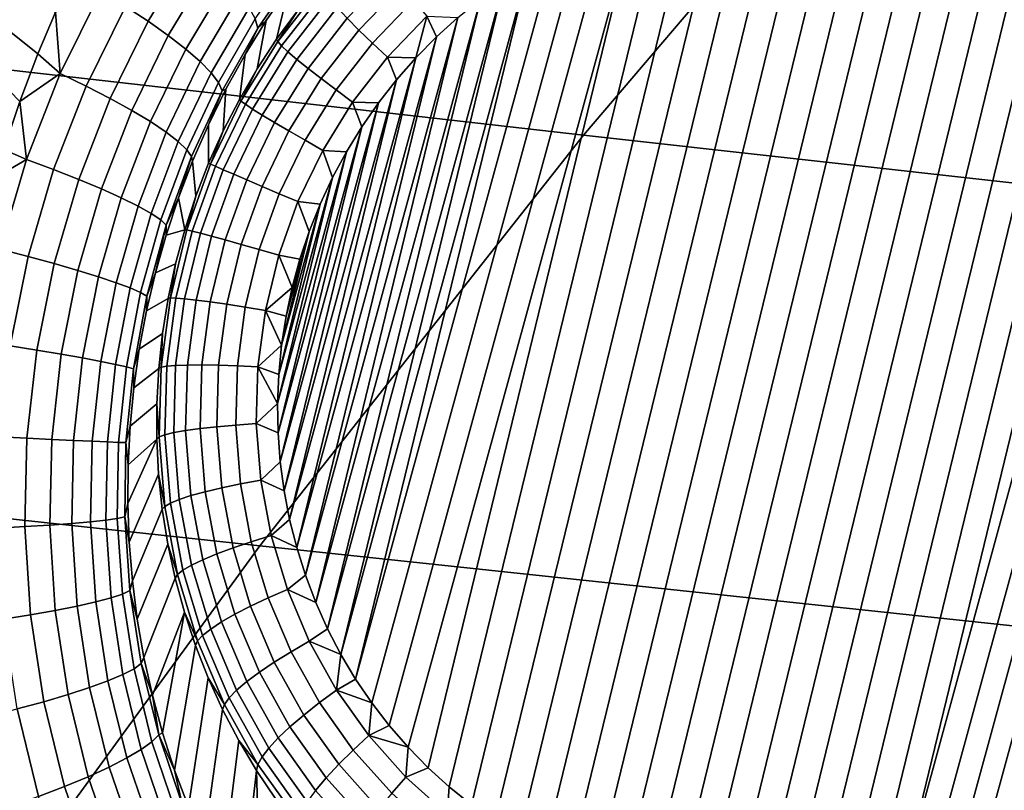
# Model space of a CAD drawing. Header units: metres. Extents: x -240 to 45, y -77 to 27.
# Tile 280 of 656: x -214.464 to -213.2, y 12.318 to 13.308. Entities that reach past the tile are written whole.
import ezdxf

# ---------------------------------------------------------------- set-up
doc = ezdxf.new("R2010")
doc.units = ezdxf.units.M
doc.layers.add('solid_102011X2', color=7, linetype='CONTINUOUS')

msp = doc.modelspace()

# ---------------------------------------------------------------- linework, layer by layer
at = {"layer": 'solid_102011X2'}
for points in [[(-213.308197, 13.667066, 304.720764), (-214.710617, 13.833681, 303.080658), (-215.150238, 13.319945, 303.399323), (-213.74054, 13.159837, 305.03833)], [(-211.899612, 13.503036, 306.351501), (-213.308197, 13.667066, 304.720764), (-213.74054, 13.159837, 305.03833), (-212.325012, 13.002214, 306.667603)], [(-214.464188, 13.203273, 271.958984), (-214.484589, 13.141448, 271.966919), (-214.807831, 13.558089, 272.023468)], [(-214.441193, 13.26413, 271.949768), (-214.464188, 13.203273, 271.958984), (-214.807831, 13.558089, 272.023468)], [(-214.418365, 13.317857, 271.94046), (-214.441193, 13.26413, 271.949768), (-214.807831, 13.558089, 272.023468)], [(-213.912704, 12.322756, 270.44989), (-213.639496, 13.446308, 270.485687), (-213.603348, 13.4541, 270.478088), (-213.884064, 12.299726, 270.441315)], [(-213.884064, 12.299726, 270.441315), (-213.603348, 13.4541, 270.478088), (-213.566818, 13.459736, 270.470215), (-213.85408, 12.278443, 270.432587)], [(-213.85408, 12.278443, 270.432587), (-213.566818, 13.459736, 270.470215), (-213.530197, 13.463182, 270.462158), (-213.823013, 12.259071, 270.423798)], [(-213.823013, 12.259071, 270.423798), (-213.530197, 13.463182, 270.462158), (-213.493515, 13.464444, 270.453857), (-213.790878, 12.241622, 270.414917)], [(-213.790878, 12.241622, 270.414917), (-213.493515, 13.464444, 270.453857), (-213.457047, 13.463537, 270.445435), (-213.75795, 12.226207, 270.406036)], [(-213.75795, 12.226207, 270.406036), (-213.457047, 13.463537, 270.445435), (-213.420883, 13.460487, 270.43692), (-213.724289, 12.212829, 270.397156)], [(-213.724289, 12.212829, 270.397156), (-213.420883, 13.460487, 270.43692), (-213.385269, 13.455376, 270.428314), (-213.690186, 12.201541, 270.388367)], [(-213.385269, 13.455376, 270.428314), (-213.350174, 13.448184, 270.419647), (-213.655563, 12.192331, 270.379639), (-213.690186, 12.201541, 270.388367)], [(-213.939987, 12.347509, 270.458282), (-213.675201, 13.436371, 270.492981), (-213.639496, 13.446308, 270.485687), (-213.912704, 12.322756, 270.44989)], [(-213.350174, 13.448184, 270.419647), (-213.315552, 13.438974, 270.410919), (-213.620453, 12.18514, 270.371002), (-213.655563, 12.192331, 270.379639)], [(-213.989853, 12.401616, 270.474426), (-213.710236, 13.424365, 270.499939), (-213.675201, 13.436371, 270.492981), (-213.965714, 12.373805, 270.466461)], [(-213.939987, 12.347509, 270.458282), (-213.965714, 12.373805, 270.466461), (-213.675201, 13.436371, 270.492981)], [(-213.281448, 13.427688, 270.40213), (-213.584854, 12.180028, 270.362396), (-213.620453, 12.18514, 270.371002), (-213.315552, 13.438974, 270.410919)], [(-213.247787, 13.414309, 270.39328), (-213.548676, 12.176979, 270.353851), (-213.584854, 12.180028, 270.362396), (-213.281448, 13.427688, 270.40213)], [(-214.243088, 13.399674, 271.859802), (-214.2995, 13.306252, 271.884216), (-214.328629, 13.325315, 271.904602), (-214.270248, 13.421666, 271.879974)], [(-214.012314, 12.430811, 270.482117), (-213.744568, 13.410308, 270.506561), (-213.710236, 13.424365, 270.499939), (-213.989853, 12.401616, 270.474426)], [(-213.214859, 13.398893, 270.384399), (-213.512222, 12.176072, 270.345428), (-213.548676, 12.176979, 270.353851), (-213.247787, 13.414309, 270.39328)], [(-214.033051, 12.461335, 270.489532), (-213.77803, 13.394267, 270.512817), (-213.744568, 13.410308, 270.506561), (-214.012314, 12.430811, 270.482117)], [(-214.219055, 13.378497, 271.835297), (-214.273514, 13.287869, 271.859436), (-214.2995, 13.306252, 271.884216), (-214.243088, 13.399674, 271.859802)], [(-214.08757, 13.390499, 271.59021), (-214.10759, 13.319689, 270.734283), (-214.13446, 13.283113, 270.737244), (-214.118713, 13.349525, 271.605713)], [(-214.033051, 12.461335, 270.489532), (-213.810577, 13.376277, 270.518677), (-213.77803, 13.394267, 270.512817)], [(-213.182724, 13.381445, 270.375519), (-213.47554, 12.177333, 270.337158), (-213.512222, 12.176072, 270.345428), (-213.214859, 13.398893, 270.384399)], [(-214.198578, 13.358517, 271.806854), (-214.251114, 13.270498, 271.83075), (-214.273514, 13.287869, 271.859436), (-214.219055, 13.378497, 271.835297)], [(-214.106369, 13.372815, 271.639374), (-214.158508, 13.297338, 271.6651), (-214.161819, 13.309228, 271.703491), (-214.10817, 13.385901, 271.67749)], [(-214.052002, 12.493092, 270.496643), (-213.842087, 13.356391, 270.524139), (-213.810577, 13.376277, 270.518677)], [(-214.033051, 12.461335, 270.489532), (-214.052002, 12.493092, 270.496643), (-213.810577, 13.376277, 270.518677)], [(-213.151642, 13.362072, 270.366699), (-213.438919, 12.180779, 270.329071), (-213.47554, 12.177333, 270.337158), (-213.182724, 13.381445, 270.375519)], [(-214.158508, 13.297338, 271.6651), (-214.106369, 13.372815, 271.639374), (-214.118713, 13.349525, 271.605713), (-214.147766, 13.307162, 271.620239)], [(-214.044022, 13.310243, 270.600128), (-213.987518, 13.369, 270.592316), (-213.974136, 13.351672, 270.573181), (-214.028748, 13.294888, 270.580688)], [(-214.182037, 13.340096, 271.775024), (-214.232712, 13.254454, 271.798645), (-214.251114, 13.270498, 271.83075), (-214.198578, 13.358517, 271.806854)], [(-214.078033, 13.350878, 270.701996), (-214.133011, 13.280043, 270.708374), (-214.10759, 13.319689, 270.734283), (-214.078857, 13.354763, 270.730774)], [(-214.133011, 13.280043, 270.708374), (-214.078033, 13.350878, 270.701996), (-214.07402, 13.344316, 270.67395), (-214.128098, 13.274629, 270.680206)], [(-214.069107, 12.525965, 270.503448), (-213.872452, 13.334682, 270.529205), (-213.842087, 13.356391, 270.524139)], [(-214.052002, 12.493092, 270.496643), (-214.069107, 12.525965, 270.503448), (-213.842087, 13.356391, 270.524139)], [(-214.028748, 13.294888, 270.580688), (-213.974136, 13.351672, 270.573181), (-213.95874, 13.332716, 270.557373), (-214.011322, 13.278046, 270.564606)], [(-213.121658, 13.340789, 270.358002), (-213.40239, 12.186417, 270.321228), (-213.438919, 12.180779, 270.329071), (-213.151642, 13.362072, 270.366699)], [(-214.360336, 13.344711, 271.920227), (-214.41246, 13.239207, 271.941254), (-214.418365, 13.317857, 271.94046)], [(-214.328629, 13.325315, 271.904602), (-214.379059, 13.223021, 271.925476), (-214.41246, 13.239207, 271.941254), (-214.360336, 13.344711, 271.920227)], [(-214.169693, 13.323566, 271.740356), (-214.218658, 13.240025, 271.763702), (-214.232712, 13.254454, 271.798645), (-214.182037, 13.340096, 271.775024)], [(-214.118713, 13.349525, 271.605713), (-214.13446, 13.283113, 270.737244), (-214.159378, 13.245143, 270.739624), (-214.147766, 13.307162, 271.620239)], [(-214.128098, 13.274629, 270.680206), (-214.07402, 13.344316, 270.67395), (-214.06691, 13.335221, 270.647247), (-214.119858, 13.266986, 270.653381)], [(-213.093018, 13.31776, 270.349426), (-213.366241, 12.194208, 270.313629), (-213.40239, 12.186417, 270.321228), (-213.121658, 13.340789, 270.358002)], [(-214.119858, 13.266986, 270.653381), (-214.06691, 13.335221, 270.647247), (-214.056839, 13.323782, 270.622467), (-214.108444, 13.257277, 270.628448)], [(-214.08429, 12.559876, 270.509888), (-213.901596, 13.311199, 270.533813), (-213.872452, 13.334682, 270.529205)], [(-214.069107, 12.525965, 270.503448), (-214.08429, 12.559876, 270.509888), (-213.872452, 13.334682, 270.529205)], [(-214.011322, 13.278046, 270.564606), (-213.95874, 13.332716, 270.557373), (-213.94165, 13.312532, 270.545227), (-213.992111, 13.26007, 270.552185)], [(-213.74054, 13.159837, 305.03833), (-215.150238, 13.319945, 303.399323), (-215.572876, 12.785777, 303.705658), (-214.156189, 12.632384, 305.343597)], [(-214.41246, 13.239207, 271.941254), (-214.441193, 13.26413, 271.949768), (-214.418365, 13.317857, 271.94046)], [(-214.2995, 13.306252, 271.884216), (-214.348206, 13.207104, 271.904938), (-214.379059, 13.223021, 271.925476), (-214.328629, 13.325315, 271.904602)], [(-214.161819, 13.309228, 271.703491), (-214.209167, 13.227472, 271.726562), (-214.218658, 13.240025, 271.763702), (-214.169693, 13.323566, 271.740356)], [(-214.133011, 13.280043, 270.708374), (-214.13446, 13.283113, 270.737244), (-214.10759, 13.319689, 270.734283)], [(-214.108444, 13.257277, 270.628448), (-214.056839, 13.323782, 270.622467), (-214.044022, 13.310243, 270.600128), (-214.094116, 13.245708, 270.605927)], [(-213.06575, 13.293006, 270.341003), (-213.330521, 12.204144, 270.306335), (-213.366241, 12.194208, 270.313629), (-213.093018, 13.31776, 270.349426)], [(-214.273514, 13.287869, 271.859436), (-214.320496, 13.191745, 271.879974), (-214.348206, 13.207104, 271.904938), (-214.2995, 13.306252, 271.884216)], [(-214.158508, 13.297338, 271.6651), (-214.204453, 13.217023, 271.687866), (-214.209167, 13.227472, 271.726562), (-214.161819, 13.309228, 271.703491)], [(-214.147766, 13.307162, 271.620239), (-214.159378, 13.245143, 270.739624), (-214.182266, 13.20589, 270.741425), (-214.174698, 13.263545, 271.633789)], [(-214.158508, 13.297338, 271.6651), (-214.147766, 13.307162, 271.620239), (-214.174698, 13.263545, 271.633789)], [(-214.097488, 12.594647, 270.51593), (-213.929367, 13.286066, 270.537964), (-213.901596, 13.311199, 270.533813)], [(-214.08429, 12.559876, 270.509888), (-214.097488, 12.594647, 270.51593), (-213.901596, 13.311199, 270.533813)], [(-214.094116, 13.245708, 270.605927), (-214.044022, 13.310243, 270.600128), (-214.028748, 13.294888, 270.580688), (-214.077148, 13.232523, 270.586304)], [(-213.992111, 13.26007, 270.552185), (-213.94165, 13.312532, 270.545227), (-213.955704, 13.259319, 270.541656)], [(-213.94165, 13.312532, 270.545227), (-213.929367, 13.286066, 270.537964), (-213.955704, 13.259319, 270.541656)], [(-213.94165, 13.312532, 270.545227), (-213.901596, 13.311199, 270.533813), (-213.929367, 13.286066, 270.537964)], [(-214.251114, 13.270498, 271.83075), (-214.296387, 13.177223, 271.851074), (-214.320496, 13.191745, 271.879974), (-214.273514, 13.287869, 271.859436)], [(-214.204453, 13.217023, 271.687866), (-214.158508, 13.297338, 271.6651), (-214.174698, 13.263545, 271.633789), (-214.199463, 13.218809, 271.64624)], [(-214.077148, 13.232523, 270.586304), (-214.028748, 13.294888, 270.580688), (-214.011322, 13.278046, 270.564606), (-214.057922, 13.218, 270.570007)], [(-213.06575, 13.293006, 270.341003), (-213.040024, 13.26671, 270.332825), (-213.330521, 12.204144, 270.306335)], [(-214.133011, 13.280043, 270.708374), (-214.180267, 13.203697, 270.712494), (-214.159378, 13.245143, 270.739624), (-214.13446, 13.283113, 270.737244)], [(-214.180267, 13.203697, 270.712494), (-214.133011, 13.280043, 270.708374), (-214.128098, 13.274629, 270.680206), (-214.174606, 13.199518, 270.684265)], [(-214.108688, 12.630224, 270.521606), (-213.955704, 13.259319, 270.541656), (-213.929367, 13.286066, 270.537964)], [(-214.097488, 12.594647, 270.51593), (-214.108688, 12.630224, 270.521606), (-213.929367, 13.286066, 270.537964)], [(-214.057922, 13.218, 270.570007), (-214.011322, 13.278046, 270.564606), (-213.992111, 13.26007, 270.552185), (-214.036835, 13.202448, 270.557373)], [(-214.41246, 13.239207, 271.941254), (-214.464188, 13.203273, 271.958984), (-214.441193, 13.26413, 271.949768)], [(-214.232712, 13.254454, 271.798645), (-214.276352, 13.163799, 271.818756), (-214.296387, 13.177223, 271.851074), (-214.251114, 13.270498, 271.83075)], [(-214.174698, 13.263545, 271.633789), (-214.182266, 13.20589, 270.741425), (-214.203079, 13.165468, 270.742645), (-214.199463, 13.218809, 271.64624)], [(-214.174606, 13.199518, 270.684265), (-214.128098, 13.274629, 270.680206), (-214.119858, 13.266986, 270.653381), (-214.16539, 13.193442, 270.657349)], [(-214.16539, 13.193442, 270.657349), (-214.119858, 13.266986, 270.653381), (-214.108444, 13.257277, 270.628448), (-214.152832, 13.185598, 270.632324)], [(-213.015884, 13.238899, 270.32489), (-213.295486, 12.21615, 270.299377), (-213.330521, 12.204144, 270.306335), (-213.040024, 13.26671, 270.332825)], [(-214.218658, 13.240025, 271.763702), (-214.260727, 13.151716, 271.7836), (-214.276352, 13.163799, 271.818756), (-214.232712, 13.254454, 271.798645)], [(-214.152832, 13.185598, 270.632324), (-214.108444, 13.257277, 270.628448), (-214.094116, 13.245708, 270.605927), (-214.137177, 13.176152, 270.60968)], [(-214.117798, 12.666396, 270.526855), (-213.980484, 13.231118, 270.544861), (-213.955704, 13.259319, 270.541656)], [(-214.108688, 12.630224, 270.521606), (-214.117798, 12.666396, 270.526855), (-213.955704, 13.259319, 270.541656)], [(-214.036835, 13.202448, 270.557373), (-213.992111, 13.26007, 270.552185), (-213.980484, 13.231118, 270.544861), (-214.003662, 13.201488, 270.547546)], [(-213.992111, 13.26007, 270.552185), (-213.955704, 13.259319, 270.541656), (-213.980484, 13.231118, 270.544861)], [(-214.41246, 13.239207, 271.941254), (-214.455719, 13.128432, 271.958069), (-214.464188, 13.203273, 271.958984)], [(-214.379059, 13.223021, 271.925476), (-214.420914, 13.115626, 271.94223), (-214.455719, 13.128432, 271.958069), (-214.41246, 13.239207, 271.941254)], [(-214.209167, 13.227472, 271.726562), (-214.249802, 13.141192, 271.746216), (-214.260727, 13.151716, 271.7836), (-214.218658, 13.240025, 271.763702)], [(-214.180267, 13.203697, 270.712494), (-214.182266, 13.20589, 270.741425), (-214.159378, 13.245143, 270.739624)], [(-214.137177, 13.176152, 270.60968), (-214.094116, 13.245708, 270.605927), (-214.077148, 13.232523, 270.586304), (-214.118759, 13.165304, 270.589966)], [(-212.993423, 13.209704, 270.3172), (-213.261169, 12.230208, 270.292755), (-213.295486, 12.21615, 270.299377), (-213.015884, 13.238899, 270.32489)], [(-214.204453, 13.217023, 271.687866), (-214.243774, 13.132419, 271.707306), (-214.249802, 13.141192, 271.746216), (-214.209167, 13.227472, 271.726562)], [(-214.124847, 12.703132, 270.531677), (-214.003662, 13.201488, 270.547546), (-213.980484, 13.231118, 270.544861)], [(-214.117798, 12.666396, 270.526855), (-214.124847, 12.703132, 270.531677), (-213.980484, 13.231118, 270.544861)], [(-214.118759, 13.165304, 270.589966), (-214.077148, 13.232523, 270.586304), (-214.057922, 13.218, 270.570007), (-214.097992, 13.153283, 270.573517)], [(-214.348206, 13.207104, 271.904938), (-214.388626, 13.103045, 271.9216), (-214.420914, 13.115626, 271.94223), (-214.379059, 13.223021, 271.925476)], [(-214.243774, 13.132419, 271.707306), (-214.204453, 13.217023, 271.687866), (-214.222031, 13.17309, 271.657623), (-214.242386, 13.126525, 271.667847)], [(-214.199463, 13.218809, 271.64624), (-214.203079, 13.165468, 270.742645), (-214.221725, 13.123997, 270.743286), (-214.222031, 13.17309, 271.657623)], [(-214.204453, 13.217023, 271.687866), (-214.199463, 13.218809, 271.64624), (-214.222031, 13.17309, 271.657623)], [(-214.097992, 13.153283, 270.573517), (-214.057922, 13.218, 270.570007), (-214.036835, 13.202448, 270.557373), (-214.075287, 13.140344, 270.56073)], [(-214.455719, 13.128432, 271.958069), (-214.484589, 13.141448, 271.966919), (-214.464188, 13.203273, 271.958984)], [(-214.320496, 13.191745, 271.879974), (-214.359436, 13.090913, 271.896545), (-214.388626, 13.103045, 271.9216), (-214.348206, 13.207104, 271.904938)], [(-214.180267, 13.203697, 270.712494), (-214.219284, 13.122735, 270.714355), (-214.203079, 13.165468, 270.742645), (-214.182266, 13.20589, 270.741425)], [(-214.219284, 13.122735, 270.714355), (-214.180267, 13.203697, 270.712494), (-214.174606, 13.199518, 270.684265), (-214.212997, 13.119866, 270.686096)], [(-214.212997, 13.119866, 270.686096), (-214.174606, 13.199518, 270.684265), (-214.16539, 13.193442, 270.657349), (-214.202972, 13.115453, 270.659149)], [(-214.129761, 12.740211, 270.536041), (-214.025101, 13.170607, 270.549774), (-214.003662, 13.201488, 270.547546)], [(-214.124847, 12.703132, 270.531677), (-214.129761, 12.740211, 270.536041), (-214.003662, 13.201488, 270.547546)], [(-214.075287, 13.140344, 270.56073), (-214.036835, 13.202448, 270.557373), (-214.025101, 13.170607, 270.549774), (-214.0448, 13.138495, 270.551453)], [(-214.036835, 13.202448, 270.557373), (-214.003662, 13.201488, 270.547546), (-214.025101, 13.170607, 270.549774)], [(-212.972672, 13.17918, 270.309784), (-213.227707, 12.246248, 270.286499), (-213.261169, 12.230208, 270.292755), (-212.993423, 13.209704, 270.3172)], [(-214.296387, 13.177223, 271.851074), (-214.333878, 13.079451, 271.867523), (-214.359436, 13.090913, 271.896545), (-214.320496, 13.191745, 271.879974)], [(-214.202972, 13.115453, 270.659149), (-214.16539, 13.193442, 270.657349), (-214.152832, 13.185598, 270.632324), (-214.189453, 13.109586, 270.634064)], [(-214.276352, 13.163799, 271.818756), (-214.312424, 13.068867, 271.835022), (-214.333878, 13.079451, 271.867523), (-214.296387, 13.177223, 271.851074)], [(-214.189453, 13.109586, 270.634064), (-214.152832, 13.185598, 270.632324), (-214.137177, 13.176152, 270.60968), (-214.172714, 13.102392, 270.611359)], [(-214.172714, 13.102392, 270.611359), (-214.137177, 13.176152, 270.60968), (-214.118759, 13.165304, 270.589966), (-214.153107, 13.094022, 270.591583)], [(-212.972672, 13.17918, 270.309784), (-213.19516, 12.264238, 270.280609), (-213.227707, 12.246248, 270.286499)], [(-214.260727, 13.151716, 271.7836), (-214.295456, 13.059351, 271.799713), (-214.312424, 13.068867, 271.835022), (-214.276352, 13.163799, 271.818756)], [(-214.222031, 13.17309, 271.657623), (-214.221725, 13.123997, 270.743286), (-214.238174, 13.081598, 270.743347), (-214.242386, 13.126525, 271.667847)], [(-214.219284, 13.122735, 270.714355), (-214.221725, 13.123997, 270.743286), (-214.203079, 13.165468, 270.742645)], [(-214.153107, 13.094022, 270.591583), (-214.118759, 13.165304, 270.589966), (-214.097992, 13.153283, 270.573517), (-214.131058, 13.084653, 270.575073)], [(-214.132553, 12.777611, 270.539948), (-214.0448, 13.138495, 270.551453), (-214.025101, 13.170607, 270.549774)], [(-214.129761, 12.740211, 270.536041), (-214.132553, 12.777611, 270.539948), (-214.025101, 13.170607, 270.549774)], [(-214.249802, 13.141192, 271.746216), (-214.283279, 13.051076, 271.762146), (-214.295456, 13.059351, 271.799713), (-214.260727, 13.151716, 271.7836)], [(-212.325012, 13.002214, 306.667603), (-213.74054, 13.159837, 305.03833), (-214.156189, 12.632384, 305.343597), (-212.733994, 12.481375, 306.971497)], [(-214.131058, 13.084653, 270.575073), (-214.097992, 13.153283, 270.573517), (-214.075287, 13.140344, 270.56073), (-214.10701, 13.074484, 270.562225)], [(-214.455719, 13.128432, 271.958069), (-214.495056, 13.105794, 271.970856), (-214.484589, 13.141448, 271.966919)], [(-214.243774, 13.132419, 271.707306), (-214.276108, 13.044191, 271.723053), (-214.283279, 13.051076, 271.762146), (-214.249802, 13.141192, 271.746216)], [(-214.133194, 12.815109, 270.543396), (-214.062622, 13.105343, 270.552643), (-214.0448, 13.138495, 270.551453)], [(-214.132553, 12.777611, 270.539948), (-214.133194, 12.815109, 270.543396), (-214.0448, 13.138495, 270.551453)], [(-214.10701, 13.074484, 270.562225), (-214.075287, 13.140344, 270.56073), (-214.062622, 13.105343, 270.552643), (-214.078568, 13.071183, 270.553284)], [(-214.075287, 13.140344, 270.56073), (-214.0448, 13.138495, 270.551453), (-214.062622, 13.105343, 270.552643)], [(-214.455719, 13.128432, 271.958069), (-214.489532, 13.01333, 271.970306), (-214.495056, 13.105794, 271.970856)], [(-214.420914, 13.115626, 271.94223), (-214.453613, 13.004047, 271.954468), (-214.489532, 13.01333, 271.970306), (-214.455719, 13.128432, 271.958069)], [(-214.243774, 13.132419, 271.707306), (-214.260513, 13.079232, 271.67688), (-214.276108, 13.044191, 271.723053)], [(-214.243774, 13.132419, 271.707306), (-214.242386, 13.126525, 271.667847), (-214.260513, 13.079232, 271.67688)], [(-214.242386, 13.126525, 271.667847), (-214.238174, 13.081598, 270.743347), (-214.25238, 13.038396, 270.742798), (-214.260513, 13.079232, 271.67688)], [(-214.219284, 13.122735, 270.714355), (-214.249588, 13.038107, 270.713867), (-214.238174, 13.081598, 270.743347), (-214.221725, 13.123997, 270.743286)], [(-214.388626, 13.103045, 271.9216), (-214.420166, 12.994957, 271.933838), (-214.453613, 13.004047, 271.954468), (-214.420914, 13.115626, 271.94223)], [(-214.249588, 13.038107, 270.713867), (-214.219284, 13.122735, 270.714355), (-214.212997, 13.119866, 270.686096), (-214.242798, 13.036608, 270.685638)], [(-214.242798, 13.036608, 270.685638), (-214.212997, 13.119866, 270.686096), (-214.202972, 13.115453, 270.659149), (-214.232162, 13.033931, 270.658691)], [(-214.232162, 13.033931, 270.658691), (-214.202972, 13.115453, 270.659149), (-214.189453, 13.109586, 270.634064), (-214.217911, 13.030131, 270.633606)], [(-214.359436, 13.090913, 271.896545), (-214.389816, 12.986222, 271.908752), (-214.420166, 12.994957, 271.933838), (-214.388626, 13.103045, 271.9216)], [(-214.217911, 13.030131, 270.633606), (-214.189453, 13.109586, 270.634064), (-214.172714, 13.102392, 270.611359), (-214.200317, 13.02529, 270.610931)], [(-214.200317, 13.02529, 270.610931), (-214.172714, 13.102392, 270.611359), (-214.153107, 13.094022, 270.591583), (-214.179794, 13.019511, 270.591156)], [(-214.133194, 12.815109, 270.543396), (-214.131699, 12.85267, 270.546326), (-214.062622, 13.105343, 270.552643)], [(-214.131699, 12.85267, 270.546326), (-214.078568, 13.071183, 270.553284), (-214.062622, 13.105343, 270.552643)], [(-214.333878, 13.079451, 271.867523), (-214.363098, 12.978001, 271.879669), (-214.389816, 12.986222, 271.908752), (-214.359436, 13.090913, 271.896545)], [(-214.179794, 13.019511, 270.591156), (-214.153107, 13.094022, 270.591583), (-214.131058, 13.084653, 270.575073), (-214.156738, 13.012916, 270.574677)], [(-214.312424, 13.068867, 271.835022), (-214.3405, 12.970443, 271.847137), (-214.363098, 12.978001, 271.879669), (-214.333878, 13.079451, 271.867523)], [(-214.276413, 13.031317, 271.684723), (-214.260513, 13.079232, 271.67688), (-214.25238, 13.038396, 270.742798)], [(-214.276108, 13.044191, 271.723053), (-214.260513, 13.079232, 271.67688), (-214.276413, 13.031317, 271.684723)], [(-214.249588, 13.038107, 270.713867), (-214.25238, 13.038396, 270.742798), (-214.238174, 13.081598, 270.743347)], [(-214.156738, 13.012916, 270.574677), (-214.131058, 13.084653, 270.575073), (-214.10701, 13.074484, 270.562225), (-214.131668, 13.005642, 270.561859)], [(-214.131668, 13.005642, 270.561859), (-214.10701, 13.074484, 270.562225), (-214.092545, 13.036201, 270.553436), (-214.104538, 13.000461, 270.55304)], [(-214.10701, 13.074484, 270.562225), (-214.078568, 13.071183, 270.553284), (-214.092545, 13.036201, 270.553436)], [(-214.295456, 13.059351, 271.799713), (-214.322433, 12.963683, 271.811707), (-214.3405, 12.970443, 271.847137), (-214.312424, 13.068867, 271.835022)], [(-214.131699, 12.85267, 270.546326), (-214.128082, 12.890086, 270.548767), (-214.078568, 13.071183, 270.553284)], [(-214.128082, 12.890086, 270.548767), (-214.092545, 13.036201, 270.553436), (-214.078568, 13.071183, 270.553284)], [(-214.283279, 13.051076, 271.762146), (-214.309204, 12.957845, 271.774048), (-214.322433, 12.963683, 271.811707), (-214.295456, 13.059351, 271.799713)], [(-214.276108, 13.044191, 271.723053), (-214.301086, 12.953033, 271.734833), (-214.309204, 12.957845, 271.774048), (-214.283279, 13.051076, 271.762146)], [(-214.276108, 13.044191, 271.723053), (-214.2901, 12.982891, 271.691376), (-214.301086, 12.953033, 271.734833)], [(-214.276108, 13.044191, 271.723053), (-214.276413, 13.031317, 271.684723), (-214.2901, 12.982891, 271.691376)], [(-214.276413, 13.031317, 271.684723), (-214.25238, 13.038396, 270.742798), (-214.264282, 12.994517, 270.741699), (-214.2901, 12.982891, 271.691376)], [(-214.249588, 13.038107, 270.713867), (-214.270813, 12.950805, 270.71109), (-214.264282, 12.994517, 270.741699), (-214.25238, 13.038396, 270.742798)], [(-214.270813, 12.950805, 270.71109), (-214.249588, 13.038107, 270.713867), (-214.242798, 13.036608, 270.685638), (-214.263687, 12.950718, 270.682892)], [(-214.263687, 12.950718, 270.682892), (-214.242798, 13.036608, 270.685638), (-214.232162, 13.033931, 270.658691), (-214.252609, 12.949832, 270.656006)], [(-214.128082, 12.890086, 270.548767), (-214.12233, 12.927293, 270.55072), (-214.092545, 13.036201, 270.553436)], [(-214.12233, 12.927293, 270.55072), (-214.104538, 13.000461, 270.55304), (-214.092545, 13.036201, 270.553436)], [(-214.252609, 12.949832, 270.656006), (-214.232162, 13.033931, 270.658691), (-214.217911, 13.030131, 270.633606), (-214.237839, 12.948166, 270.631012)], [(-214.237839, 12.948166, 270.631012), (-214.217911, 13.030131, 270.633606), (-214.200317, 13.02529, 270.610931), (-214.219666, 12.945753, 270.608398)], [(-214.219666, 12.945753, 270.608398), (-214.200317, 13.02529, 270.610931), (-214.179794, 13.019511, 270.591156), (-214.198486, 12.942646, 270.588715)], [(-214.453613, 13.004047, 271.954468), (-214.476669, 12.889318, 271.961945), (-214.513382, 12.894969, 271.977661), (-214.489532, 13.01333, 271.970306)], [(-214.198486, 12.942646, 270.588715), (-214.179794, 13.019511, 270.591156), (-214.156738, 13.012916, 270.574677), (-214.174744, 12.93891, 270.572327)], [(-214.174744, 12.93891, 270.572327), (-214.156738, 13.012916, 270.574677), (-214.131668, 13.005642, 270.561859), (-214.148926, 12.934625, 270.559601)], [(-214.420166, 12.994957, 271.933838), (-214.442413, 12.883838, 271.941376), (-214.476669, 12.889318, 271.961945), (-214.453613, 13.004047, 271.954468)], [(-214.148926, 12.934625, 270.559601), (-214.131668, 13.005642, 270.561859), (-214.114471, 12.96412, 270.552155)], [(-214.131668, 13.005642, 270.561859), (-214.104538, 13.000461, 270.55304), (-214.114471, 12.96412, 270.552155)], [(-214.12233, 12.927293, 270.55072), (-214.114471, 12.96412, 270.552155), (-214.104538, 13.000461, 270.55304)], [(-214.389816, 12.986222, 271.908752), (-214.411209, 12.878631, 271.916351), (-214.442413, 12.883838, 271.941376), (-214.420166, 12.994957, 271.933838)], [(-214.363098, 12.978001, 271.879669), (-214.383636, 12.873788, 271.887329), (-214.411209, 12.878631, 271.916351), (-214.389816, 12.986222, 271.908752)], [(-214.2901, 12.982891, 271.691376), (-214.264282, 12.994517, 270.741699), (-214.273849, 12.95009, 270.73999), (-214.301544, 12.934058, 271.696777)], [(-214.270813, 12.950805, 270.71109), (-214.273849, 12.95009, 270.73999), (-214.264282, 12.994517, 270.741699)], [(-214.3405, 12.970443, 271.847137), (-214.360184, 12.8694, 271.854797), (-214.383636, 12.873788, 271.887329), (-214.363098, 12.978001, 271.879669)], [(-214.301086, 12.953033, 271.734833), (-214.2901, 12.982891, 271.691376), (-214.301544, 12.934058, 271.696777)], [(-214.322433, 12.963683, 271.811707), (-214.341293, 12.865543, 271.819366), (-214.360184, 12.8694, 271.854797), (-214.3405, 12.970443, 271.847137)], [(-214.309204, 12.957845, 271.774048), (-214.327286, 12.862289, 271.781677), (-214.341293, 12.865543, 271.819366), (-214.322433, 12.963683, 271.811707)], [(-214.148926, 12.934625, 270.559601), (-214.114471, 12.96412, 270.552155), (-214.12233, 12.927293, 270.55072)], [(-214.301086, 12.953033, 271.734833), (-214.318436, 12.859696, 271.742432), (-214.327286, 12.862289, 271.781677), (-214.309204, 12.957845, 271.774048)], [(-214.318436, 12.859696, 271.742432), (-214.301086, 12.953033, 271.734833), (-214.301544, 12.934058, 271.696777), (-214.310776, 12.884903, 271.700958)], [(-214.301544, 12.934058, 271.696777), (-214.273849, 12.95009, 270.73999), (-214.281067, 12.905245, 270.737732), (-214.310776, 12.884903, 271.700958)], [(-214.270813, 12.950805, 270.71109), (-214.28273, 12.861851, 270.706024), (-214.281067, 12.905245, 270.737732), (-214.273849, 12.95009, 270.73999)], [(-214.28273, 12.861851, 270.706024), (-214.270813, 12.950805, 270.71109), (-214.263687, 12.950718, 270.682892), (-214.275406, 12.863204, 270.677917)], [(-214.275406, 12.863204, 270.677917), (-214.263687, 12.950718, 270.682892), (-214.252609, 12.949832, 270.656006), (-214.264084, 12.864144, 270.651123)], [(-214.264084, 12.864144, 270.651123), (-214.252609, 12.949832, 270.656006), (-214.237839, 12.948166, 270.631012), (-214.249023, 12.86465, 270.626251)], [(-214.249023, 12.86465, 270.626251), (-214.237839, 12.948166, 270.631012), (-214.219666, 12.945753, 270.608398), (-214.230515, 12.864712, 270.60379)], [(-214.230515, 12.864712, 270.60379), (-214.219666, 12.945753, 270.608398), (-214.198486, 12.942646, 270.588715), (-214.208969, 12.864327, 270.584259)], [(-214.208969, 12.864327, 270.584259), (-214.198486, 12.942646, 270.588715), (-214.174744, 12.93891, 270.572327), (-214.18483, 12.863505, 270.568024)], [(-214.18483, 12.863505, 270.568024), (-214.174744, 12.93891, 270.572327), (-214.148926, 12.934625, 270.559601), (-214.158615, 12.862264, 270.555481)], [(-214.158615, 12.862264, 270.555481), (-214.148926, 12.934625, 270.559601), (-214.128082, 12.890086, 270.548767)], [(-214.148926, 12.934625, 270.559601), (-214.12233, 12.927293, 270.55072), (-214.128082, 12.890086, 270.548767)], [(-214.310776, 12.884903, 271.700958), (-214.281067, 12.905245, 270.737732), (-214.285904, 12.860114, 270.734863), (-214.317795, 12.835515, 271.703918)], [(-214.28273, 12.861851, 270.706024), (-214.285904, 12.860114, 270.734863), (-214.281067, 12.905245, 270.737732)], [(-214.442413, 12.883838, 271.941376), (-214.455002, 12.770828, 271.944122), (-214.489761, 12.77262, 271.964508), (-214.476669, 12.889318, 271.961945)], [(-214.411209, 12.878631, 271.916351), (-214.423279, 12.76923, 271.91925), (-214.455002, 12.770828, 271.944122), (-214.442413, 12.883838, 271.941376)], [(-214.318436, 12.859696, 271.742432), (-214.310776, 12.884903, 271.700958), (-214.317795, 12.835515, 271.703918)], [(-214.158615, 12.862264, 270.555481), (-214.128082, 12.890086, 270.548767), (-214.131699, 12.85267, 270.546326)], [(-214.383636, 12.873788, 271.887329), (-214.395187, 12.767855, 271.89035), (-214.423279, 12.76923, 271.91925), (-214.411209, 12.878631, 271.916351)], [(-214.360184, 12.8694, 271.854797), (-214.371201, 12.766727, 271.857941), (-214.395187, 12.767855, 271.89035), (-214.383636, 12.873788, 271.887329)], [(-214.341293, 12.865543, 271.819366), (-214.351791, 12.765869, 271.822601), (-214.371201, 12.766727, 271.857941), (-214.360184, 12.8694, 271.854797)], [(-214.327286, 12.862289, 271.781677), (-214.33728, 12.765294, 271.784973), (-214.351791, 12.765869, 271.822601), (-214.341293, 12.865543, 271.819366)], [(-214.318436, 12.859696, 271.742432), (-214.327942, 12.765014, 271.745728), (-214.33728, 12.765294, 271.784973), (-214.327286, 12.862289, 271.781677)], [(-214.327942, 12.765014, 271.745728), (-214.318436, 12.859696, 271.742432), (-214.317795, 12.835515, 271.703918), (-214.322586, 12.785958, 271.705658)], [(-214.317795, 12.835515, 271.703918), (-214.285904, 12.860114, 270.734863), (-214.288345, 12.814829, 270.731476), (-214.322586, 12.785958, 271.705658)], [(-214.28273, 12.861851, 270.706024), (-214.285187, 12.772289, 270.698761), (-214.288345, 12.814829, 270.731476), (-214.285904, 12.860114, 270.734863)], [(-214.285187, 12.772289, 270.698761), (-214.28273, 12.861851, 270.706024), (-214.275406, 12.863204, 270.677917), (-214.277817, 12.775092, 270.670746)], [(-214.277817, 12.775092, 270.670746), (-214.275406, 12.863204, 270.677917), (-214.264084, 12.864144, 270.651123), (-214.266449, 12.77787, 270.644135)], [(-214.266449, 12.77787, 270.644135), (-214.264084, 12.864144, 270.651123), (-214.249023, 12.86465, 270.626251), (-214.251328, 12.780563, 270.619415)], [(-214.251328, 12.780563, 270.619415), (-214.249023, 12.86465, 270.626251), (-214.230515, 12.864712, 270.60379), (-214.232758, 12.783116, 270.597168)], [(-214.232758, 12.783116, 270.597168), (-214.230515, 12.864712, 270.60379), (-214.208969, 12.864327, 270.584259), (-214.211136, 12.785474, 270.57785)], [(-214.211136, 12.785474, 270.57785), (-214.208969, 12.864327, 270.584259), (-214.18483, 12.863505, 270.568024), (-214.18692, 12.787586, 270.561859)], [(-214.18692, 12.787586, 270.561859), (-214.18483, 12.863505, 270.568024), (-214.158615, 12.862264, 270.555481), (-214.160614, 12.789409, 270.549561)], [(-214.160614, 12.789409, 270.549561), (-214.158615, 12.862264, 270.555481), (-214.133194, 12.815109, 270.543396)], [(-214.158615, 12.862264, 270.555481), (-214.131699, 12.85267, 270.546326), (-214.133194, 12.815109, 270.543396)], [(-214.322586, 12.785958, 271.705658), (-214.288345, 12.814829, 270.731476), (-214.288376, 12.769523, 270.727509), (-214.32518, 12.73632, 271.706207)], [(-214.285187, 12.772289, 270.698761), (-214.288376, 12.769523, 270.727509), (-214.288345, 12.814829, 270.731476)], [(-214.160614, 12.789409, 270.549561), (-214.133194, 12.815109, 270.543396), (-214.132553, 12.777611, 270.539948)], [(-214.156189, 12.632384, 305.343597), (-215.572876, 12.785777, 303.705658), (-215.977859, 12.23201, 303.999176), (-214.554504, 12.085532, 305.636169)], [(-214.327942, 12.765014, 271.745728), (-214.322586, 12.785958, 271.705658), (-214.32518, 12.73632, 271.706207)], [(-214.24472, 12.696892, 270.610596), (-214.251328, 12.780563, 270.619415), (-214.232758, 12.783116, 270.597168), (-214.226349, 12.701923, 270.588593)], [(-214.226349, 12.701923, 270.588593), (-214.232758, 12.783116, 270.597168), (-214.211136, 12.785474, 270.57785), (-214.204941, 12.707008, 270.56958)], [(-214.204941, 12.707008, 270.56958), (-214.211136, 12.785474, 270.57785), (-214.18692, 12.787586, 270.561859), (-214.180954, 12.712041, 270.553894)], [(-214.180954, 12.712041, 270.553894), (-214.18692, 12.787586, 270.561859), (-214.160614, 12.789409, 270.549561), (-214.154892, 12.716913, 270.541901)], [(-214.154892, 12.716913, 270.541901), (-214.160614, 12.789409, 270.549561), (-214.132553, 12.777611, 270.539948), (-214.129761, 12.740211, 270.536041)], [(-214.455002, 12.770828, 271.944122), (-214.457703, 12.657096, 271.941986), (-214.492615, 12.655173, 271.962097), (-214.489761, 12.77262, 271.964508)], [(-214.423279, 12.76923, 271.91925), (-214.425812, 12.65914, 271.917358), (-214.457703, 12.657096, 271.941986), (-214.455002, 12.770828, 271.944122)], [(-214.325562, 12.68665, 271.705505), (-214.288376, 12.769523, 270.727509), (-214.286026, 12.724328, 270.723022), (-214.323715, 12.637043, 271.703613)], [(-214.325562, 12.68665, 271.705505), (-214.32518, 12.73632, 271.706207), (-214.288376, 12.769523, 270.727509)], [(-214.285187, 12.772289, 270.698761), (-214.278152, 12.68317, 270.689362), (-214.286026, 12.724328, 270.723022), (-214.288376, 12.769523, 270.727509)], [(-214.278152, 12.68317, 270.689362), (-214.285187, 12.772289, 270.698761), (-214.277817, 12.775092, 270.670746), (-214.270905, 12.687415, 270.661499)], [(-214.270905, 12.687415, 270.661499), (-214.277817, 12.775092, 270.670746), (-214.266449, 12.77787, 270.644135), (-214.259674, 12.692021, 270.635071)], [(-214.259674, 12.692021, 270.635071), (-214.266449, 12.77787, 270.644135), (-214.251328, 12.780563, 270.619415), (-214.24472, 12.696892, 270.610596)], [(-214.395187, 12.767855, 271.89035), (-214.397537, 12.661265, 271.888672), (-214.425812, 12.65914, 271.917358), (-214.423279, 12.76923, 271.91925)], [(-214.371201, 12.766727, 271.857941), (-214.373352, 12.663436, 271.856476), (-214.397537, 12.661265, 271.888672), (-214.395187, 12.767855, 271.89035)], [(-214.351791, 12.765869, 271.822601), (-214.353729, 12.665612, 271.821289), (-214.373352, 12.663436, 271.856476), (-214.371201, 12.766727, 271.857941)], [(-214.33728, 12.765294, 271.784973), (-214.338989, 12.667755, 271.783813), (-214.353729, 12.665612, 271.821289), (-214.351791, 12.765869, 271.822601)], [(-214.327942, 12.765014, 271.745728), (-214.329437, 12.669825, 271.74469), (-214.338989, 12.667755, 271.783813), (-214.33728, 12.765294, 271.784973)], [(-214.329437, 12.669825, 271.74469), (-214.327942, 12.765014, 271.745728), (-214.32518, 12.73632, 271.706207), (-214.325562, 12.68665, 271.705505)], [(-214.154892, 12.716913, 270.541901), (-214.129761, 12.740211, 270.536041), (-214.124847, 12.703132, 270.531677)], [(-214.323715, 12.637043, 271.703613), (-214.286026, 12.724328, 270.723022), (-214.281265, 12.679379, 270.718018), (-214.319656, 12.587535, 271.700562)], [(-214.278152, 12.68317, 270.689362), (-214.281265, 12.679379, 270.718018), (-214.286026, 12.724328, 270.723022)], [(-214.211365, 12.622085, 270.578186), (-214.226349, 12.701923, 270.588593), (-214.204941, 12.707008, 270.56958), (-214.19046, 12.629853, 270.559509)], [(-214.19046, 12.629853, 270.559509), (-214.204941, 12.707008, 270.56958), (-214.180954, 12.712041, 270.553894), (-214.167023, 12.637756, 270.54422)], [(-214.167023, 12.637756, 270.54422), (-214.180954, 12.712041, 270.553894), (-214.154892, 12.716913, 270.541901), (-214.141525, 12.645628, 270.532623)], [(-214.141525, 12.645628, 270.532623), (-214.154892, 12.716913, 270.541901), (-214.124847, 12.703132, 270.531677), (-214.117798, 12.666396, 270.526855)], [(-214.243851, 12.607606, 270.624054), (-214.259674, 12.692021, 270.635071), (-214.24472, 12.696892, 270.610596), (-214.229294, 12.614616, 270.599854)], [(-214.229294, 12.614616, 270.599854), (-214.24472, 12.696892, 270.610596), (-214.226349, 12.701923, 270.588593), (-214.211365, 12.622085, 270.578186)], [(-214.329437, 12.669825, 271.74469), (-214.325562, 12.68665, 271.705505), (-214.323715, 12.637043, 271.703613)], [(-214.278152, 12.68317, 270.689362), (-214.261703, 12.595537, 270.677917), (-214.274139, 12.634805, 270.712463), (-214.281265, 12.679379, 270.718018)], [(-214.261703, 12.595537, 270.677917), (-214.278152, 12.68317, 270.689362), (-214.270905, 12.687415, 270.661499), (-214.25473, 12.601201, 270.650269)], [(-214.25473, 12.601201, 270.650269), (-214.270905, 12.687415, 270.661499), (-214.259674, 12.692021, 270.635071), (-214.243851, 12.607606, 270.624054)], [(-214.329437, 12.669825, 271.74469), (-214.322891, 12.574981, 271.73938), (-214.332413, 12.570578, 271.77832), (-214.338989, 12.667755, 271.783813)], [(-214.322891, 12.574981, 271.73938), (-214.329437, 12.669825, 271.74469), (-214.323715, 12.637043, 271.703613), (-214.319656, 12.587535, 271.700562)], [(-214.319656, 12.587535, 271.700562), (-214.281265, 12.679379, 270.718018), (-214.274139, 12.634805, 270.712463), (-214.313354, 12.538229, 271.69635)], [(-214.457703, 12.657096, 271.941986), (-214.45047, 12.543821, 271.935059), (-214.485168, 12.538202, 271.954834), (-214.492615, 12.655173, 271.962097)], [(-214.425812, 12.65914, 271.917358), (-214.418762, 12.549486, 271.910767), (-214.45047, 12.543821, 271.935059), (-214.457703, 12.657096, 271.941986)], [(-214.397537, 12.661265, 271.888672), (-214.390625, 12.555095, 271.882416), (-214.418762, 12.549486, 271.910767), (-214.425812, 12.65914, 271.917358)], [(-214.373352, 12.663436, 271.856476), (-214.366592, 12.560544, 271.850494), (-214.390625, 12.555095, 271.882416), (-214.397537, 12.661265, 271.888672)], [(-214.353729, 12.665612, 271.821289), (-214.347061, 12.565736, 271.815582), (-214.366592, 12.560544, 271.850494), (-214.373352, 12.663436, 271.856476)], [(-214.338989, 12.667755, 271.783813), (-214.332413, 12.570578, 271.77832), (-214.347061, 12.565736, 271.815582), (-214.353729, 12.665612, 271.821289)], [(-214.141525, 12.645628, 270.532623), (-214.117798, 12.666396, 270.526855), (-214.108688, 12.630224, 270.521606)], [(-214.145279, 12.565603, 270.532928), (-214.167023, 12.637756, 270.54422), (-214.141525, 12.645628, 270.532623), (-214.120667, 12.576387, 270.52179)], [(-214.120667, 12.576387, 270.52179), (-214.141525, 12.645628, 270.532623), (-214.108688, 12.630224, 270.521606), (-214.097488, 12.594647, 270.51593)], [(-212.733994, 12.481375, 306.971497), (-214.156189, 12.632384, 305.343597), (-214.554504, 12.085532, 305.636169), (-213.125931, 11.941332, 307.262726)], [(-214.313354, 12.538229, 271.69635), (-214.274139, 12.634805, 270.712463), (-214.264648, 12.590738, 270.706451), (-214.304794, 12.489165, 271.690979)], [(-214.261703, 12.595537, 270.677917), (-214.264648, 12.590738, 270.706451), (-214.274139, 12.634805, 270.712463)], [(-214.167877, 12.554911, 270.547791), (-214.19046, 12.629853, 270.559509), (-214.167023, 12.637756, 270.54422), (-214.145279, 12.565603, 270.532928)], [(-214.205215, 12.534701, 270.587372), (-214.229294, 12.614616, 270.599854), (-214.211365, 12.622085, 270.578186), (-214.188004, 12.544538, 270.566071)], [(-214.188004, 12.544538, 270.566071), (-214.211365, 12.622085, 270.578186), (-214.19046, 12.629853, 270.559509), (-214.167877, 12.554911, 270.547791)], [(-214.229492, 12.51746, 270.637177), (-214.25473, 12.601201, 270.650269), (-214.243851, 12.607606, 270.624054), (-214.219131, 12.525612, 270.611237)], [(-214.219131, 12.525612, 270.611237), (-214.243851, 12.607606, 270.624054), (-214.229294, 12.614616, 270.599854), (-214.205215, 12.534701, 270.587372)], [(-214.261703, 12.595537, 270.677917), (-214.236069, 12.51042, 270.664612), (-214.252823, 12.547309, 270.699951), (-214.264648, 12.590738, 270.706451)], [(-214.236069, 12.51042, 270.664612), (-214.261703, 12.595537, 270.677917), (-214.25473, 12.601201, 270.650269), (-214.229492, 12.51746, 270.637177)], [(-214.120667, 12.576387, 270.52179), (-214.097488, 12.594647, 270.51593), (-214.08429, 12.559876, 270.509888)], [(-214.322891, 12.574981, 271.73938), (-214.319656, 12.587535, 271.700562), (-214.313354, 12.538229, 271.69635)], [(-214.304794, 12.489165, 271.690979), (-214.264648, 12.590738, 270.706451), (-214.252823, 12.547309, 270.699951), (-214.293976, 12.440454, 271.684509)], [(-214.332413, 12.570578, 271.77832), (-214.317551, 12.474669, 271.768707), (-214.331863, 12.467203, 271.805664), (-214.347061, 12.565736, 271.815582)], [(-214.322891, 12.574981, 271.73938), (-214.308334, 12.481335, 271.730011), (-214.317551, 12.474669, 271.768707), (-214.332413, 12.570578, 271.77832)], [(-214.308334, 12.481335, 271.730011), (-214.322891, 12.574981, 271.73938), (-214.313354, 12.538229, 271.69635), (-214.304794, 12.489165, 271.690979)], [(-214.115982, 12.496427, 270.520172), (-214.145279, 12.565603, 270.532928), (-214.120667, 12.576387, 270.52179), (-214.092545, 12.510004, 270.509552)], [(-214.092545, 12.510004, 270.509552), (-214.120667, 12.576387, 270.52179), (-214.08429, 12.559876, 270.509888), (-214.069107, 12.525965, 270.503448)], [(-214.390625, 12.555095, 271.882416), (-214.374573, 12.450416, 271.871796), (-214.402206, 12.441399, 271.89975), (-214.418762, 12.549486, 271.910767)], [(-214.366592, 12.560544, 271.850494), (-214.350983, 12.459069, 271.84024), (-214.374573, 12.450416, 271.871796), (-214.390625, 12.555095, 271.882416)], [(-214.347061, 12.565736, 271.815582), (-214.331863, 12.467203, 271.805664), (-214.350983, 12.459069, 271.84024), (-214.366592, 12.560544, 271.850494)], [(-214.156525, 12.47019, 270.552368), (-214.188004, 12.544538, 270.566071), (-214.167877, 12.554911, 270.547791), (-214.137451, 12.483062, 270.534546)], [(-214.137451, 12.483062, 270.534546), (-214.167877, 12.554911, 270.547791), (-214.145279, 12.565603, 270.532928), (-214.115982, 12.496427, 270.520172)], [(-214.45047, 12.543821, 271.935059), (-214.433395, 12.432181, 271.923615), (-214.46756, 12.42293, 271.942932), (-214.485168, 12.538202, 271.954834)], [(-214.418762, 12.549486, 271.910767), (-214.402206, 12.441399, 271.89975), (-214.433395, 12.432181, 271.923615), (-214.45047, 12.543821, 271.935059)], [(-214.280869, 12.392159, 271.676941), (-214.293976, 12.440454, 271.684509), (-214.252823, 12.547309, 270.699951)], [(-214.280869, 12.392159, 271.676941), (-214.252823, 12.547309, 270.699951), (-214.238693, 12.504642, 270.692993), (-214.265472, 12.344403, 271.668335)], [(-214.236069, 12.51042, 270.664612), (-214.238693, 12.504642, 270.692993), (-214.252823, 12.547309, 270.699951)], [(-214.17276, 12.458084, 270.573242), (-214.205215, 12.534701, 270.587372), (-214.188004, 12.544538, 270.566071), (-214.156525, 12.47019, 270.552368)], [(-214.185852, 12.447001, 270.596741), (-214.219131, 12.525612, 270.611237), (-214.205215, 12.534701, 270.587372), (-214.17276, 12.458084, 270.573242)], [(-214.201508, 12.428813, 270.649567), (-214.236069, 12.51042, 270.664612), (-214.229492, 12.51746, 270.637177), (-214.195496, 12.437175, 270.622375)], [(-214.195496, 12.437175, 270.622375), (-214.229492, 12.51746, 270.637177), (-214.219131, 12.525612, 270.611237), (-214.185852, 12.447001, 270.596741)], [(-214.092545, 12.510004, 270.509552), (-214.069107, 12.525965, 270.503448), (-214.052002, 12.493092, 270.496643)], [(-214.265472, 12.344403, 271.668335), (-214.238693, 12.504642, 270.692993), (-214.222321, 12.462865, 270.685577), (-214.247772, 12.297263, 271.658722)], [(-214.236069, 12.51042, 270.664612), (-214.201508, 12.428813, 270.649567), (-214.222321, 12.462865, 270.685577), (-214.238693, 12.504642, 270.692993)], [(-214.079483, 12.43104, 270.506104), (-214.115982, 12.496427, 270.520172), (-214.092545, 12.510004, 270.509552), (-214.05751, 12.447256, 270.496033)], [(-214.05751, 12.447256, 270.496033), (-214.092545, 12.510004, 270.509552), (-214.052002, 12.493092, 270.496643)], [(-214.099533, 12.415147, 270.519928), (-214.137451, 12.483062, 270.534546), (-214.115982, 12.496427, 270.520172), (-214.079483, 12.43104, 270.506104)], [(-214.05751, 12.447256, 270.496033), (-214.052002, 12.493092, 270.496643), (-214.033051, 12.461335, 270.489532)], [(-214.308334, 12.481335, 271.730011), (-214.285858, 12.389714, 271.716797), (-214.294556, 12.380908, 271.755188), (-214.317551, 12.474669, 271.768707)], [(-214.308334, 12.481335, 271.730011), (-214.304794, 12.489165, 271.690979), (-214.293976, 12.440454, 271.684509)], [(-214.308334, 12.481335, 271.730011), (-214.293976, 12.440454, 271.684509), (-214.285858, 12.389714, 271.716797)], [(-214.117279, 12.399914, 270.537231), (-214.156525, 12.47019, 270.552368), (-214.137451, 12.483062, 270.534546), (-214.099533, 12.415147, 270.519928)], [(-214.331863, 12.467203, 271.805664), (-214.308243, 12.370939, 271.791809), (-214.326675, 12.35999, 271.825989), (-214.350983, 12.459069, 271.84024)], [(-214.317551, 12.474669, 271.768707), (-214.294556, 12.380908, 271.755188), (-214.308243, 12.370939, 271.791809), (-214.331863, 12.467203, 271.805664)], [(-214.132324, 12.385663, 270.557648), (-214.17276, 12.458084, 270.573242), (-214.156525, 12.47019, 270.552368), (-214.117279, 12.399914, 270.537231)], [(-214.350983, 12.459069, 271.84024), (-214.326675, 12.35999, 271.825989), (-214.349518, 12.348257, 271.857086), (-214.374573, 12.450416, 271.871796)], [(-214.247772, 12.297263, 271.658722), (-214.222321, 12.462865, 270.685577), (-214.203735, 12.422099, 270.677765), (-214.227753, 12.250869, 271.648163)], [(-214.201508, 12.428813, 270.649567), (-214.203735, 12.422099, 270.677765), (-214.222321, 12.462865, 270.685577)], [(-214.144363, 12.372696, 270.58075), (-214.185852, 12.447001, 270.596741), (-214.17276, 12.458084, 270.573242), (-214.132324, 12.385663, 270.557648)], [(-214.05751, 12.447256, 270.496033), (-214.033051, 12.461335, 270.489532), (-214.012314, 12.430811, 270.482117)], [(-214.402206, 12.441399, 271.89975), (-214.376343, 12.335953, 271.884552), (-214.406693, 12.323298, 271.907928), (-214.433395, 12.432181, 271.923615)], [(-214.374573, 12.450416, 271.871796), (-214.349518, 12.348257, 271.857086), (-214.376343, 12.335953, 271.884552), (-214.402206, 12.441399, 271.89975)], [(-214.153122, 12.361286, 270.606049), (-214.195496, 12.437175, 270.622375), (-214.185852, 12.447001, 270.596741), (-214.144363, 12.372696, 270.58075)], [(-214.036194, 12.370207, 270.490875), (-214.079483, 12.43104, 270.506104), (-214.05751, 12.447256, 270.496033), (-214.015976, 12.388879, 270.481445)], [(-214.015976, 12.388879, 270.481445), (-214.05751, 12.447256, 270.496033), (-214.012314, 12.430811, 270.482117)], [(-214.433395, 12.432181, 271.923615), (-214.406693, 12.323298, 271.907928), (-214.440002, 12.310525, 271.926758), (-214.46756, 12.42293, 271.942932)], [(-214.285858, 12.389714, 271.716797), (-214.293976, 12.440454, 271.684509), (-214.280869, 12.392159, 271.676941)], [(-214.201508, 12.428813, 270.649567), (-214.158432, 12.351677, 270.632965), (-214.183014, 12.382463, 270.669556), (-214.203735, 12.422099, 270.677765)], [(-214.158432, 12.351677, 270.632965), (-214.201508, 12.428813, 270.649567), (-214.195496, 12.437175, 270.622375), (-214.153122, 12.361286, 270.606049)], [(-214.054581, 12.351963, 270.50412), (-214.099533, 12.415147, 270.519928), (-214.079483, 12.43104, 270.506104), (-214.036194, 12.370207, 270.490875)], [(-214.015976, 12.388879, 270.481445), (-214.012314, 12.430811, 270.482117), (-213.989853, 12.401616, 270.474426)], [(-214.46756, 12.42293, 271.942932), (-214.440002, 12.310525, 271.926758), (-214.475662, 12.297861, 271.940704), (-214.504105, 12.413812, 271.957397)], [(-214.227753, 12.250869, 271.648163), (-214.203735, 12.422099, 270.677765), (-214.183014, 12.382463, 270.669556), (-214.205429, 12.205328, 271.636688)], [(-214.070755, 12.334533, 270.520874), (-214.117279, 12.399914, 270.537231), (-214.099533, 12.415147, 270.519928), (-214.054581, 12.351963, 270.50412)], [(-214.285858, 12.389714, 271.716797), (-214.280869, 12.392159, 271.676941), (-214.265472, 12.344403, 271.668335)], [(-214.084381, 12.318286, 270.540802), (-214.132324, 12.385663, 270.557648), (-214.117279, 12.399914, 270.537231), (-214.070755, 12.334533, 270.520874)], [(-214.015976, 12.388879, 270.481445), (-213.989853, 12.401616, 270.474426), (-213.965714, 12.373805, 270.466461)], [(-214.294556, 12.380908, 271.755188), (-214.263672, 12.290077, 271.73819), (-214.276505, 12.277772, 271.774384), (-214.308243, 12.370939, 271.791809)], [(-214.285858, 12.389714, 271.716797), (-214.255692, 12.300867, 271.700165), (-214.263672, 12.290077, 271.73819), (-214.294556, 12.380908, 271.755188)], [(-214.285858, 12.389714, 271.716797), (-214.265472, 12.344403, 271.668335), (-214.255692, 12.300867, 271.700165)], [(-214.205429, 12.205328, 271.636688), (-214.183014, 12.382463, 270.669556), (-214.160187, 12.344075, 270.66098), (-214.180817, 12.160779, 271.624359)], [(-214.158432, 12.351677, 270.632965), (-214.160187, 12.344075, 270.66098), (-214.183014, 12.382463, 270.669556)], [(-214.095169, 12.303566, 270.563446), (-214.144363, 12.372696, 270.58075), (-214.132324, 12.385663, 270.557648), (-214.084381, 12.318286, 270.540802)], [(-213.986633, 12.314642, 270.47467), (-214.036194, 12.370207, 270.490875), (-214.015976, 12.388879, 270.481445), (-213.968414, 12.335557, 270.465881)], [(-213.968414, 12.335557, 270.465881), (-214.015976, 12.388879, 270.481445), (-213.965714, 12.373805, 270.466461)], [(-214.308243, 12.370939, 271.791809), (-214.276505, 12.277772, 271.774384), (-214.293991, 12.264174, 271.808105), (-214.326675, 12.35999, 271.825989)], [(-214.10289, 12.290684, 270.588379), (-214.153122, 12.361286, 270.606049), (-214.144363, 12.372696, 270.58075), (-214.095169, 12.303566, 270.563446)], [(-214.003098, 12.29425, 270.487305), (-214.054581, 12.351963, 270.50412), (-214.036194, 12.370207, 270.490875), (-213.986633, 12.314642, 270.47467)], [(-213.968414, 12.335557, 270.465881), (-213.965714, 12.373805, 270.466461), (-213.939987, 12.347509, 270.458282)], [(-214.326675, 12.35999, 271.825989), (-214.293991, 12.264174, 271.808105), (-214.315796, 12.249526, 271.838715), (-214.349518, 12.348257, 271.857086)], [(-214.107376, 12.279913, 270.615021), (-214.158432, 12.351677, 270.632965), (-214.153122, 12.361286, 270.606049), (-214.10289, 12.290684, 270.588379)], [(-214.349518, 12.348257, 271.857086), (-214.315796, 12.249526, 271.838715), (-214.341537, 12.234096, 271.865662), (-214.376343, 12.335953, 271.884552)], [(-214.255692, 12.300867, 271.700165), (-214.265472, 12.344403, 271.668335), (-214.247772, 12.297263, 271.658722)], [(-214.153931, 12.117339, 271.611298), (-214.180817, 12.160779, 271.624359), (-214.160187, 12.344075, 270.66098)], [(-214.158432, 12.351677, 270.632965), (-214.107376, 12.279913, 270.615021), (-214.13533, 12.307047, 270.652039), (-214.160187, 12.344075, 270.66098)], [(-214.124802, 12.075146, 271.597534), (-214.153931, 12.117339, 271.611298), (-214.160187, 12.344075, 270.66098), (-214.13533, 12.307047, 270.652039)], [(-214.017487, 12.274815, 270.503479), (-214.070755, 12.334533, 270.520874), (-214.054581, 12.351963, 270.50412), (-214.003098, 12.29425, 270.487305)], [(-213.91539, 12.287916, 270.449585), (-213.968414, 12.335557, 270.465881), (-213.939987, 12.347509, 270.458282), (-213.912704, 12.322756, 270.44989)], [(-214.376343, 12.335953, 271.884552), (-214.341537, 12.234096, 271.865662), (-214.370728, 12.218162, 271.888489), (-214.406693, 12.323298, 271.907928)], [(-214.029495, 12.256744, 270.522858), (-214.084381, 12.318286, 270.540802), (-214.070755, 12.334533, 270.520874), (-214.017487, 12.274815, 270.503479)], [(-213.931366, 12.264997, 270.457703), (-213.986633, 12.314642, 270.47467), (-213.968414, 12.335557, 270.465881), (-213.91539, 12.287916, 270.449585)], [(-214.406693, 12.323298, 271.907928), (-214.370728, 12.218162, 271.888489), (-214.402863, 12.202011, 271.906738), (-214.440002, 12.310525, 271.926758)], [(-213.91539, 12.287916, 270.449585), (-213.912704, 12.322756, 270.44989), (-213.884064, 12.299726, 270.441315)]]:
    msp.add_3dface(points, dxfattribs=at)

doc.saveas('drawing.dxf')
